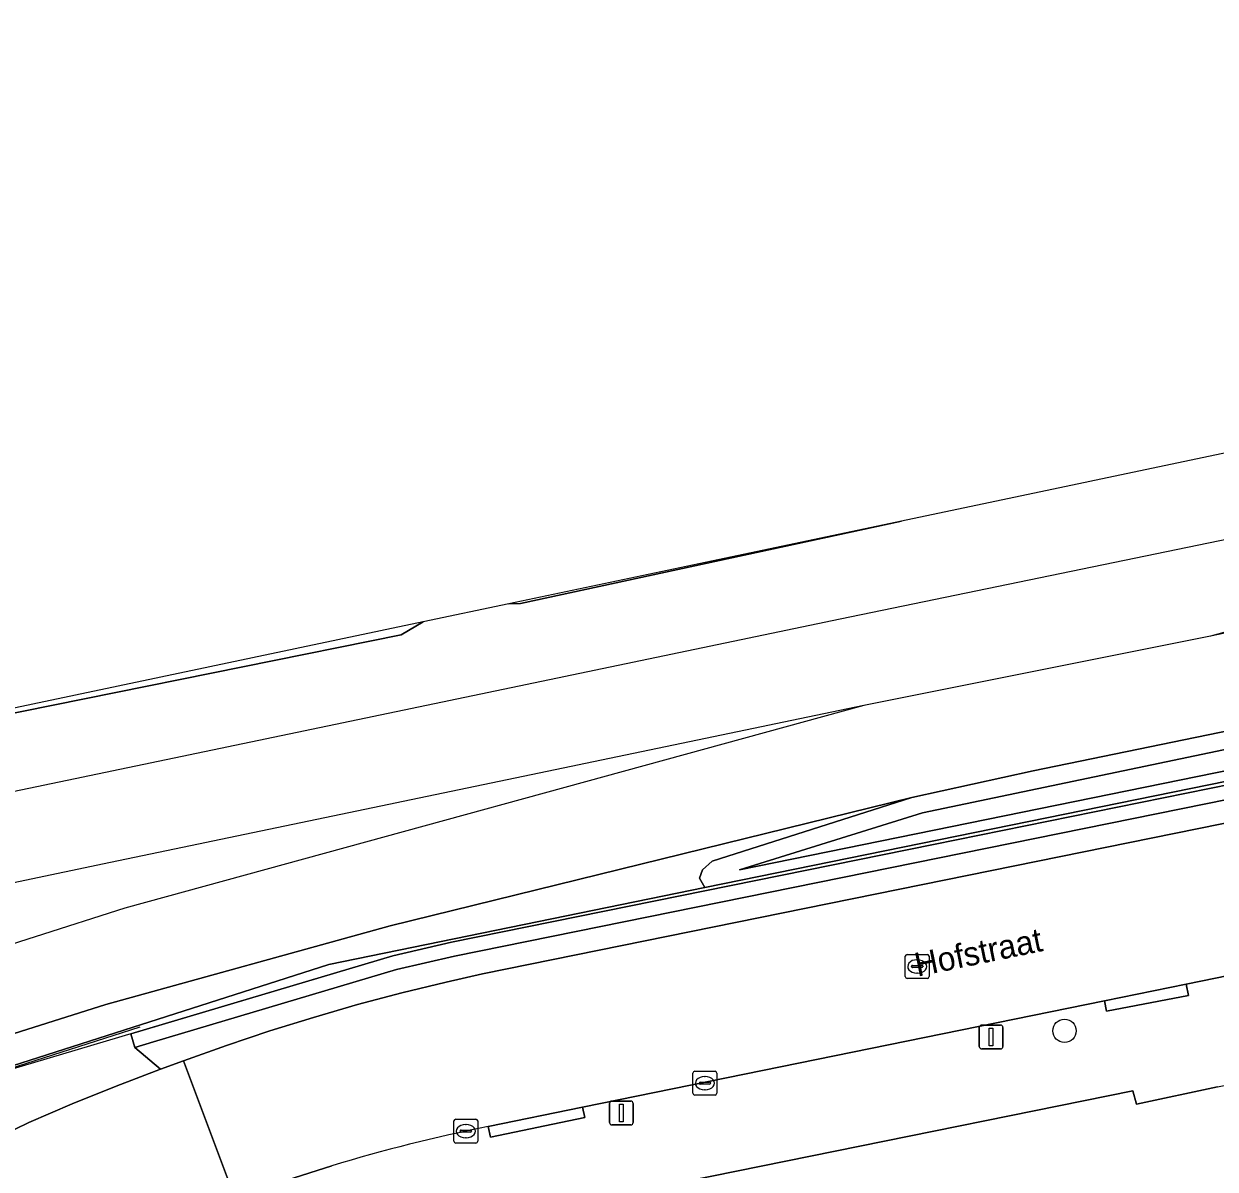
# Model space of a CAD drawing. Extents: x 162989 to 165008, y 383432 to 384338.
# Drawn here: x 163404.1 to 163454.1, y 384031.9 to 384080 of the extents above; entities that cross this region are included whole.
import ezdxf

# ---------------------------------------------------------------- set-up
doc = ezdxf.new("R2010")
doc.units = 0
for name, color, linetype in [('IMGEO_Berm_groen', 7, 'Continuous'), ('IMGEO_Boom', 7, 'Continuous'), ('IMGEO_Erf', 7, 'Continuous'), ('IMGEO_Grasland_overig', 7, 'Continuous'), ('IMGEO_Greppel_droge_sloot', 7, 'Continuous'), ('IMGEO_Groenvoorziening', 7, 'Continuous'), ('IMGEO_Haag', 7, 'Continuous'), ('IMGEO_Hek', 7, 'Continuous'), ('IMGEO_Kolk', 7, 'Continuous'), ('IMGEO_Lichtmast', 7, 'Continuous'), ('IMGEO_Oever', 7, 'Continuous'), ('IMGEO_Openbare_ruimte_label', 7, 'Continuous'), ('IMGEO_Rijbaan_lokaal_gesloten', 7, 'Continuous'), ('IMGEO_Rijbaan_lokaal_open', 7, 'Continuous'), ('IMGEO_Rioolput', 7, 'Continuous'), ('IMGEO_Spoor', 7, 'Continuous'), ('IMGEO_Spoorbaan_halfverhard', 7, 'Continuous'), ('IMGEO_Voetpad_open', 7, 'Continuous')]:
    doc.layers.add(name, color=color, linetype=linetype)

msp = doc.modelspace()

# ---------------------------------------------------------------- linework, layer by layer
at = {"layer": 'IMGEO_Berm_groen'}
msp.add_lwpolyline([(163403.711, 384033.585), (163404.28, 384033.872), (163406.108, 384034.653), (163407.951, 384035.397), (163409.808, 384036.105), (163408.734, 384037.023), (163408.564, 384037.598), (163419.561, 384040.874), (163422.031, 384041.436), (163442.263, 384045.543), (163459.651, 384049.074), (163481.625, 384053.535), (163481.381, 384053.662), (163479.459, 384053.271), (163432.67, 384043.744), (163416.877, 384040.507), (163403.247, 384036.139)], dxfattribs=at)
at = {"layer": 'IMGEO_Boom'}
msp.add_circle((163447.768, 384037.718), 0.489, dxfattribs=at)
at = {"layer": 'IMGEO_Erf'}
msp.add_lwpolyline([(163454.196, 384035.371), (163450.784, 384034.639), (163450.636, 384035.203), (163410.036, 384026.962), (163412.357, 384014.563), (163416.896, 383989.35), (163417.337, 383987.477)], dxfattribs=at)
at = {"layer": 'IMGEO_Grasland_overig'}
for points in [[(163424.438, 384055.647), (163424.92, 384055.664), (163440.923, 384059.119)], [(163380.017, 384046.291), (163419.919, 384054.35), (163420.833, 384054.888), (163400.846, 384050.678)]]:
    msp.add_lwpolyline(points, close=True, dxfattribs=at)
msp.add_lwpolyline([(163403.247, 384036.139), (163416.877, 384040.507), (163432.67, 384043.744), (163432.437, 384044.125), (163432.565, 384044.482), (163432.971, 384044.842), (163441.356, 384047.511), (163419.45, 384042.131), (163407.515, 384038.818), (163390.428, 384033.418)], dxfattribs=at)
at = {"layer": 'IMGEO_Greppel_droge_sloot'}
msp.add_lwpolyline([(163478.556, 384053.532), (163478.585, 384053.939), (163478.488, 384054.149), (163478.256, 384054.352), (163459.264, 384050.531), (163441.809, 384046.869), (163434.123, 384044.479)], close=True, dxfattribs=at)
at = {"layer": 'IMGEO_Groenvoorziening'}
for points in [[(163721.236, 384103.128), (163651.615, 384088.607), (163609.784, 384079.965), (163577.034, 384073.199), (163567.891, 384071.31), (163564.885, 384070.689), (163559.208, 384069.516), (163494.89, 384056.228), (163481.625, 384053.535), (163459.651, 384049.074), (163442.263, 384045.543), (163422.031, 384041.436), (163419.561, 384040.874), (163408.564, 384037.598), (163408.734, 384037.023), (163409.522, 384037.258), (163419.713, 384040.294), (163422.158, 384040.849), (163459.771, 384048.486), (163651.736, 384088.019), (163830.895, 384125.387)], [(163830.895, 384125.387), (163651.736, 384088.019), (163459.771, 384048.486), (163422.158, 384040.849), (163419.713, 384040.294), (163409.522, 384037.258), (163408.734, 384037.023), (163409.808, 384036.105), (163410.773, 384036.455), (163412.582, 384037.103), (163414.405, 384037.712), (163416.239, 384038.284), (163418.085, 384038.817), (163419.942, 384039.312), (163421.809, 384039.768), (163423.331, 384040.11), (163470.865, 384049.76), (163474.78, 384050.554), (163569.015, 384069.685), (163584.838, 384072.976), (163644.593, 384085.348), (163648.507, 384086.167), (163682.411, 384093.294), (163707.965, 384098.574)]]:
    msp.add_lwpolyline(points, dxfattribs=at)
at = {"layer": 'IMGEO_Haag'}
msp.add_lwpolyline([(163721.236, 384103.128), (163651.615, 384088.607), (163609.784, 384079.965), (163577.034, 384073.199), (163567.891, 384071.31), (163564.885, 384070.689), (163559.208, 384069.516), (163494.89, 384056.228), (163481.625, 384053.535), (163459.651, 384049.074), (163442.263, 384045.543), (163422.031, 384041.436), (163419.561, 384040.874), (163408.564, 384037.598), (163408.734, 384037.023), (163409.522, 384037.258), (163419.713, 384040.294), (163422.158, 384040.849), (163459.771, 384048.486), (163651.736, 384088.019), (163830.895, 384125.387)], dxfattribs=at)
at = {"layer": 'IMGEO_Hek'}
for points in [[(163459.651, 384049.074), (163442.263, 384045.543)], [(163442.263, 384045.543), (163422.031, 384041.436), (163419.561, 384040.874), (163402.671, 384035.843)], [(163254.527, 383975.145), (163255.168, 383979.396), (163274.504, 383977.632), (163274.644, 383977.711), (163276.585, 383978.805), (163278.717, 383980.181), (163283.214, 383982.499), (163290.073, 383985.701), (163294.599, 383987.803), (163297.161, 383988.847), (163299.287, 383989.75), (163301.676, 383990.541), (163315.913, 383995.57), (163322.989, 383998.132), (163325.305, 383999.08), (163329.992, 384001.097), (163341.559, 384006.06), (163350.753, 384010.132), (163366.939, 384017.167), (163383.117, 384024.211), (163402.701, 384035.889), (163408.952, 384037.884)]]:
    msp.add_lwpolyline(points, dxfattribs=at)
at = {"layer": 'IMGEO_Kolk'}
for p, q in [((163432.168, 384035.095), (163432.168, 384035.947)), ((163432.243, 384036.021), (163433.095, 384036.021)), ((163432.656, 384035.801), (163432.681, 384035.801)), ((163433.169, 384035.947), (163433.169, 384035.095)), ((163432.427, 384035.515), (163432.427, 384035.527)), ((163432.865, 384035.478), (163432.467, 384035.478)), ((163432.47, 384035.564), (163432.868, 384035.564)), ((163432.679, 384035.241), (163432.654, 384035.241)), ((163432.911, 384035.527), (163432.911, 384035.515)), ((163433.095, 384035.021), (163432.243, 384035.021)), ((163422.13, 384033.08), (163422.13, 384033.932)), ((163422.205, 384034.006), (163423.057, 384034.006)), ((163422.618, 384033.786), (163422.643, 384033.786)), ((163423.131, 384033.932), (163423.131, 384033.08)), ((163422.389, 384033.5), (163422.389, 384033.512)), ((163422.827, 384033.463), (163422.429, 384033.463)), ((163422.432, 384033.549), (163422.83, 384033.549)), ((163422.641, 384033.226), (163422.616, 384033.226)), ((163422.873, 384033.512), (163422.873, 384033.5)), ((163423.057, 384033.006), (163422.205, 384033.006))]:
    msp.add_line(p, q, dxfattribs=at)
for points in [[(163432.168, 384035.095), (163432.168, 384035.947)], [(163432.243, 384036.021), (163433.095, 384036.021)], [(163433.169, 384035.947), (163433.169, 384035.095)], [(163433.095, 384035.021), (163432.243, 384035.021)], [(163422.13, 384033.08), (163422.13, 384033.932)], [(163422.205, 384034.006), (163423.057, 384034.006)], [(163423.131, 384033.932), (163423.131, 384033.08)], [(163423.057, 384033.006), (163422.205, 384033.006)]]:
    msp.add_lwpolyline(points, dxfattribs=at)
for centre, radius, start, end in [((163432.245, 384035.945), 0.0765, 91.552, 178.448), ((163432.245, 384035.945), 0.0765, 91.552, 178.448), ((163433.093, 384035.945), 0.0765, 1.552, 88.448), ((163433.093, 384035.945), 0.0765, 1.552, 88.448), ((163432.245, 384035.097), 0.0765, 181.552, 268.448), ((163432.245, 384035.097), 0.0765, 181.552, 268.448), ((163432.467, 384035.524), 0.0403, 85.8775, 175.7526), ((163432.464, 384035.514), 0.0366, 178.938, 274.7102), ((163432.868, 384035.521), 0.043, 264.8664, 352.4533), ((163432.872, 384035.526), 0.0386, 1.7309, 96.639), ((163433.093, 384035.097), 0.0765, 271.552, 358.448), ((163433.093, 384035.097), 0.0765, 271.552, 358.448), ((163422.207, 384033.93), 0.0765, 91.552, 178.448), ((163422.207, 384033.93), 0.0765, 91.552, 178.448), ((163423.055, 384033.93), 0.0765, 1.552, 88.448), ((163423.055, 384033.93), 0.0765, 1.552, 88.448), ((163422.207, 384033.082), 0.0765, 181.552, 268.448), ((163422.207, 384033.082), 0.0765, 181.552, 268.448), ((163422.429, 384033.509), 0.0403, 85.8775, 175.7526), ((163422.426, 384033.499), 0.0366, 178.938, 274.7102), ((163422.83, 384033.506), 0.043, 264.8664, 352.4533), ((163422.834, 384033.511), 0.0386, 1.7309, 96.639), ((163423.055, 384033.082), 0.0765, 271.552, 358.448), ((163423.055, 384033.082), 0.0765, 271.552, 358.448)]:
    msp.add_arc(centre, radius, start, end, dxfattribs=at)
for centre, major_axis, ratio, start_param, end_param in [((163432.655, 384035.521), (-0.387, 0.002), 0.722429, 4.712389, 7.853982), ((163432.68, 384035.521), (-0.39, 0.002), 0.717154, 1.570796, 4.712389), ((163422.617, 384033.506), (-0.387, 0.002), 0.722429, 4.712389, 7.853982), ((163422.642, 384033.506), (-0.39, 0.002), 0.717154, 1.570796, 4.712389)]:
    msp.add_ellipse(centre, major_axis=major_axis, ratio=ratio, start_param=start_param, end_param=end_param, dxfattribs=at)
at = {"layer": 'IMGEO_Lichtmast'}
for p, q in [((163444.191, 384037.059), (163444.191, 384037.859)), ((163444.191, 384037.859), (163444.191, 384037.059)), ((163444.291, 384037.959), (163445.081, 384037.959)), ((163445.081, 384037.959), (163444.291, 384037.959)), ((163445.181, 384037.859), (163445.181, 384037.059)), ((163445.181, 384037.059), (163445.181, 384037.859)), ((163445.081, 384036.959), (163444.291, 384036.959)), ((163444.291, 384036.959), (163445.081, 384036.959)), ((163428.663, 384033.868), (163428.663, 384034.668)), ((163428.663, 384034.668), (163428.663, 384033.868)), ((163428.763, 384034.768), (163429.553, 384034.768)), ((163429.553, 384034.768), (163428.763, 384034.768)), ((163429.653, 384034.668), (163429.653, 384033.868)), ((163429.653, 384033.868), (163429.653, 384034.668)), ((163429.553, 384033.768), (163428.763, 384033.768)), ((163428.763, 384033.768), (163429.553, 384033.768))]:
    msp.add_line(p, q, dxfattribs=at)
for points in [[(163444.611, 384037.834), (163444.761, 384037.834), (163444.761, 384037.084), (163444.611, 384037.084), (163444.611, 384037.834)], [(163429.083, 384034.643), (163429.233, 384034.643), (163429.233, 384033.893), (163429.083, 384033.893), (163429.083, 384034.643)]]:
    msp.add_lwpolyline(points, dxfattribs=at)
for centre, start, end in [((163444.291, 384037.859), 90, 180), ((163444.291, 384037.859), 90, 180), ((163445.081, 384037.859), 0, 90), ((163445.081, 384037.859), 360, 90), ((163444.291, 384037.059), 180, 270), ((163444.291, 384037.059), 180, 270), ((163445.081, 384037.059), 270, 0), ((163445.081, 384037.059), 270, 0), ((163428.763, 384034.668), 90, 180), ((163428.763, 384034.668), 90, 180), ((163429.553, 384034.668), 0, 90), ((163429.553, 384034.668), 360, 90), ((163428.763, 384033.868), 180, 270), ((163428.763, 384033.868), 180, 270), ((163429.553, 384033.868), 270, 0), ((163429.553, 384033.868), 270, 0)]:
    msp.add_arc(centre, 0.1, start, end, dxfattribs=at)
at = {"layer": 'IMGEO_Oever'}
for points in [[(163441.356, 384047.511), (163432.971, 384044.842), (163432.565, 384044.482), (163432.437, 384044.125), (163432.67, 384043.744), (163479.459, 384053.271), (163479.481, 384053.775), (163479.296, 384054.442), (163479.052, 384054.743), (163478.222, 384055.178), (163446.456, 384048.636)], [(163478.556, 384053.532), (163434.123, 384044.479), (163441.809, 384046.869), (163459.264, 384050.531), (163478.256, 384054.352), (163478.488, 384054.149), (163478.585, 384053.939)]]:
    msp.add_lwpolyline(points, close=True, dxfattribs=at)
at = {"layer": 'IMGEO_Rijbaan_lokaal_gesloten'}
for points in [[(163470.865, 384049.76), (163423.331, 384040.11), (163421.809, 384039.768), (163419.942, 384039.312), (163418.085, 384038.817), (163416.239, 384038.284), (163414.405, 384037.712), (163412.582, 384037.103), (163410.773, 384036.455), (163412.913, 384030.74), (163417.003, 384032.055)], [(163423.574, 384033.701), (163427.529, 384034.508), (163449.446, 384038.982), (163452.88, 384039.683), (163472.098, 384043.606), (163470.865, 384049.76)]]:
    msp.add_lwpolyline(points, dxfattribs=at)
msp.add_arc((163438.551, 383959.971), 75.236, 101.48268, 106.64314, dxfattribs=at)
at = {"layer": 'IMGEO_Rijbaan_lokaal_open'}
msp.add_lwpolyline([(163412.913, 384030.74), (163410.773, 384036.455), (163409.808, 384036.105), (163407.951, 384035.397), (163406.108, 384034.653), (163404.28, 384033.872), (163403.711, 384033.585)], dxfattribs=at)
at = {"layer": 'IMGEO_Rioolput'}
for p, q in [((163441.083, 384039.996), (163441.083, 384040.848)), ((163441.158, 384040.922), (163442.01, 384040.922)), ((163441.571, 384040.702), (163441.596, 384040.702)), ((163442.084, 384040.848), (163442.084, 384039.996)), ((163441.342, 384040.416), (163441.342, 384040.428)), ((163441.78, 384040.379), (163441.382, 384040.379)), ((163441.385, 384040.465), (163441.783, 384040.465)), ((163441.594, 384040.142), (163441.569, 384040.142)), ((163441.826, 384040.428), (163441.826, 384040.416)), ((163442.01, 384039.922), (163441.158, 384039.922))]:
    msp.add_line(p, q, dxfattribs=at)
for points in [[(163441.083, 384039.996), (163441.083, 384040.848)], [(163441.158, 384040.922), (163442.01, 384040.922)], [(163442.084, 384040.848), (163442.084, 384039.996)], [(163442.01, 384039.922), (163441.158, 384039.922)]]:
    msp.add_lwpolyline(points, dxfattribs=at)
for centre, radius, start, end in [((163441.16, 384040.846), 0.0765, 91.552, 178.448), ((163441.16, 384040.846), 0.0765, 91.552, 178.448), ((163442.008, 384040.846), 0.0765, 1.552, 88.448), ((163442.008, 384040.846), 0.0765, 1.552, 88.448), ((163441.382, 384040.425), 0.0403, 85.8775, 175.7526), ((163441.379, 384040.415), 0.0366, 178.938, 274.7102), ((163441.783, 384040.422), 0.043, 264.8664, 352.4533), ((163441.787, 384040.427), 0.0386, 1.7309, 96.639), ((163441.16, 384039.998), 0.0765, 181.552, 268.448), ((163441.16, 384039.998), 0.0765, 181.552, 268.448), ((163442.008, 384039.998), 0.0765, 271.552, 358.448), ((163442.008, 384039.998), 0.0765, 271.552, 358.448)]:
    msp.add_arc(centre, radius, start, end, dxfattribs=at)
for centre, major_axis, ratio, start_param, end_param in [((163441.57, 384040.422), (-0.387, 0.002), 0.722429, 4.712389, 7.853982), ((163441.595, 384040.422), (-0.39, 0.002), 0.717154, 1.570796, 4.712389)]:
    msp.add_ellipse(centre, major_axis=major_axis, ratio=ratio, start_param=start_param, end_param=end_param, dxfattribs=at)
at = {"layer": 'IMGEO_Spoor'}
for points in [[(163482.504, 384064.124), (163438.347, 384055.003), (163304.284, 384027.02), (163290.651, 384024.258), (163275.14, 384021.273), (163261.909, 384018.846), (163250.276, 384016.868), (163239.034, 384015.076), (163225.051, 384013.191), (163210.675, 384011.424), (163197.565, 384010.035), (163186.306, 384009.051), (163170.778, 384007.955), (163157.742, 384007.242), (163145.353, 384006.773), (163136.4, 384006.585), (163127.534, 384006.532), (163114.97, 384006.669), (163093.304, 384007.27), (163079.785, 384007.903), (163066.124, 384008.71), (163050.352, 384009.854), (163020.285, 384012.339), (163007.925, 384013.445)], [(163482.179, 384062.042), (163453.899, 384054.293)], [(163482.894, 384060.374), (163453.899, 384054.293)], [(163453.899, 384054.293), (163439.344, 384051.375)], [(163439.344, 384051.375), (163407.712, 384044.788)], [(163439.344, 384051.375), (163408.318, 384042.866)], [(163407.712, 384044.788), (163319.259, 384026.2), (163284.13, 384019.05), (163265.686, 384015.557), (163249.751, 384012.76), (163238.315, 384010.853), (163218.995, 384008.118), (163175.893, 384003.972), (163154.95, 384002.739), (163133.868, 384002.083), (163105.006, 384002.112), (163077.274, 384002.797), (163012.331, 384005.282)], [(163408.318, 384042.866), (163400.768, 384040.461), (163393.355, 384037.964), (163386.355, 384035.481), (163379.622, 384032.97), (163369.229, 384028.838), (163351.977, 384021.599), (163336.715, 384015.07), (163328.559, 384011.745), (163316.709, 384007.296), (163310.206, 384005.061), (163302.041, 384002.4)]]:
    msp.add_lwpolyline(points, dxfattribs=at)
at = {"layer": 'IMGEO_Spoorbaan_halfverhard'}
for points in [[(163512.279, 384073.997), (163500.004, 384071.187), (163485.116, 384068.256), (163483.781, 384068.146), (163480.177, 384067.387), (163479.156, 384066.999), (163464.376, 384064.059), (163440.923, 384059.119), (163424.92, 384055.664), (163424.438, 384055.647), (163420.833, 384054.888), (163419.919, 384054.35), (163380.017, 384046.291)], [(163390.428, 384033.418), (163407.515, 384038.818), (163419.45, 384042.131), (163441.356, 384047.511), (163446.456, 384048.636), (163478.222, 384055.178), (163481.272, 384055.806), (163496.482, 384058.939), (163496.927, 384059.282), (163530.964, 384066.68)]]:
    msp.add_lwpolyline(points, dxfattribs=at)
at = {"layer": 'IMGEO_Voetpad_open'}
for points in [[(163475.037, 384039.596), (163482.158, 384041.04), (163481.25, 384045.474), (163475.982, 384044.399), (163472.098, 384043.606), (163452.88, 384039.683), (163452.977, 384039.195), (163449.534, 384038.538), (163449.446, 384038.982), (163427.529, 384034.508), (163427.623, 384034.074), (163423.671, 384033.254), (163423.574, 384033.701)], [(163408.279, 384026.579), (163410.036, 384026.962), (163450.636, 384035.203), (163450.784, 384034.639), (163454.196, 384035.371), (163461.173, 384036.786), (163468.032, 384038.176), (163475.037, 384039.596)], [(163417.003, 384032.055), (163412.913, 384030.74)]]:
    msp.add_lwpolyline(points, dxfattribs=at)
for points in [[(163452.88, 384039.683), (163449.446, 384038.982), (163449.534, 384038.538), (163452.977, 384039.195)], [(163423.574, 384033.701), (163423.671, 384033.254), (163427.623, 384034.074), (163427.529, 384034.508)]]:
    msp.add_lwpolyline(points, close=True, dxfattribs=at)
msp.add_arc((163438.551, 383959.971), 75.236, 101.48268, 106.64314, dxfattribs=at)

# ---------------------------------------------------------------- texts
at = {"layer": 'IMGEO_Openbare_ruimte_label'}
msp.add_text('Hofstraat', height=1, rotation=11.5907, dxfattribs=at).set_placement((163441.59, 384039.987))

doc.saveas('drawing.dxf')
